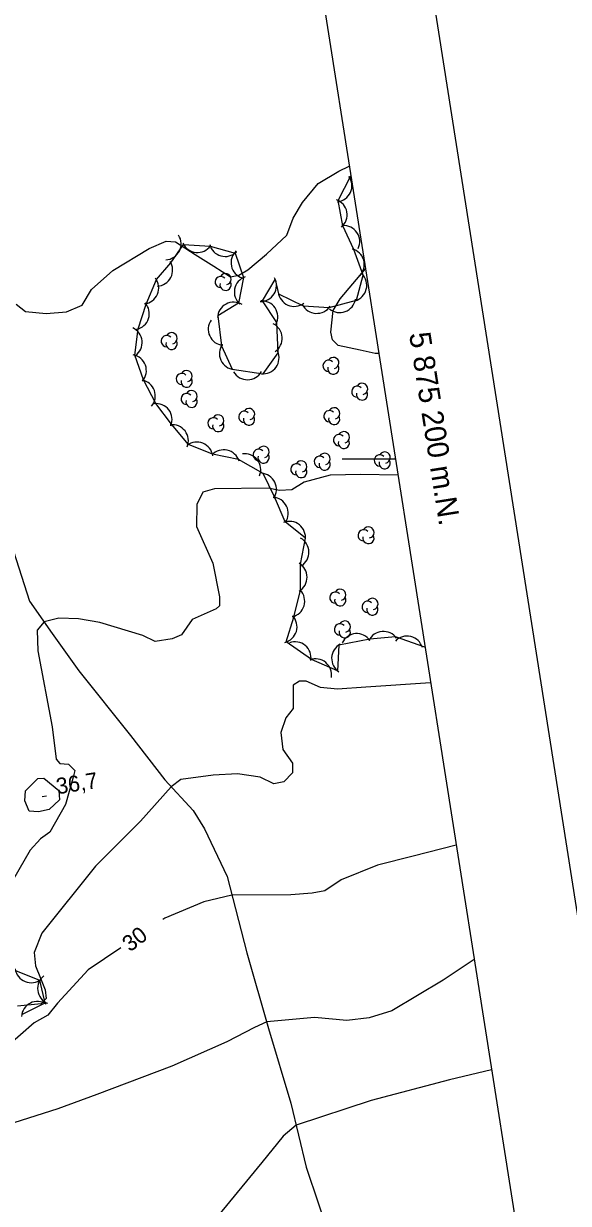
# Model space of a CAD drawing. Extents: x 646142 to 649934, y 5874075 to 5876351.
# Drawn here: x 649225.9 to 649327.8, y 5875060.7 to 5875281.5 of the extents above; entities that cross this region are included whole.
import ezdxf

# ---------------------------------------------------------------- set-up
doc = ezdxf.new("R2010")
doc.units = 0
for name, color, linetype in [('Niveau 1', 7, 'Continuous'), ('Niveau 2', 7, 'Continuous'), ('Niveau 3', 7, 'Continuous'), ('Niveau 4', 7, 'Continuous'), ('Niveau 44', 7, 'Continuous'), ('Niveau 60', 7, 'Continuous'), ('Niveau 61', 7, 'Continuous')]:
    doc.layers.add(name, color=color, linetype=linetype)

msp = doc.modelspace()

# ---------------------------------------------------------------- linework, layer by layer
at = {"layer": 'Niveau 1'}
for points in [[(649306.83, 5875127.78), (649298.79, 5875125.68), (649292.11, 5875123.99), (649285.33, 5875121.26), (649282.26, 5875119.18), (649279.9, 5875118.79), (649275.92, 5875118.45), (649264.85, 5875118.43), (649259.62, 5875117.14), (649252.3, 5875114.11), (649251.94, 5875113.87)], [(649244.06, 5875108.52), (649237.99, 5875104.4), (649232.21, 5875098.21), (649230.42, 5875095.93), (649227.84, 5875094.48), (649222.77, 5875089.98)]]:
    msp.add_lwpolyline(points, dxfattribs=at)
at = {"layer": 'Niveau 2'}
for points in [[(649224.49, 5875229.03), (649226.27, 5875227.63), (649230.09, 5875227.26), (649233.94, 5875227.59), (649236.87, 5875228.84), (649238.57, 5875231.78), (649242.59, 5875235.33), (649249.4, 5875239.43), (649252.54, 5875240.82), (649254.28, 5875240.67), (649258, 5875238.35), (649261.48, 5875236.11), (649264.58, 5875234.17), (649266.14, 5875234.47), (649267.85, 5875235.46), (649271.37, 5875238.38), (649275.16, 5875241.91), (649276.36, 5875245.14), (649278.05, 5875248.08), (649281.04, 5875251.62), (649284.87, 5875253.89), (649286.84, 5875254.88)], [(649292.35, 5875219.82), (649291.67, 5875219.8), (649288.85, 5875220.4), (649284.75, 5875221.3), (649283.71, 5875222.32), (649283.41, 5875223.78), (649283.82, 5875227.82), (649285.14, 5875230.03), (649289.87, 5875235.62)], [(649295.94, 5875196.99), (649288.98, 5875197.12), (649283.27, 5875197.04), (649278.41, 5875195.68), (649276.07, 5875194.27), (649273.8, 5875194.13), (649271.68, 5875194.57), (649261.63, 5875194.45), (649259.42, 5875193.85), (649258.33, 5875191.55), (649258.27, 5875187.42), (649261.3, 5875180.55), (649262.54, 5875174.27), (649262.53, 5875172.55), (649261.9, 5875172.02), (649257.46, 5875170.02), (649255.41, 5875167.15), (649253.68, 5875166.38), (649250.53, 5875165.9), (649248.22, 5875167.01), (649240.14, 5875169.41), (649236.16, 5875170.1), (649232.48, 5875170.25), (649229.72, 5875169.54), (649228.42, 5875168.01), (649228.56, 5875164.13), (649231.25, 5875149.88), (649231.99, 5875143.88), (649232.67, 5875143.04), (649234.29, 5875142.89), (649235.46, 5875141.76), (649235.08, 5875140.22), (649233.74, 5875135.37), (649230.82, 5875130.21), (649229.03, 5875128.97), (649227.12, 5875126.8), (649222.88, 5875119.43)], [(649302.05, 5875158.17), (649289.93, 5875157.33), (649284.6, 5875156.94), (649281.46, 5875157.27), (649278.79, 5875158.46), (649277.53, 5875158.43), (649276.36, 5875157.72), (649276.33, 5875153.35), (649274.95, 5875151.59), (649274.03, 5875148.84), (649274.42, 5875145.67), (649276.23, 5875143.12), (649276.23, 5875141.28), (649274.6, 5875139.6), (649272.7, 5875139.27), (649270.14, 5875140.47), (649265.93, 5875141.13), (649261.38, 5875140.84), (649255.29, 5875140.03), (649253.52, 5875138.66), (649247.78, 5875132.25), (649239.31, 5875123.81), (649229.27, 5875111.28), (649227.89, 5875107.67), (649228.08, 5875105.16), (649229.06, 5875102.86), (649229.9, 5875100.66), (649230.1, 5875099.07), (649229.19, 5875098.05), (649224.77, 5875097.65)], [(649226.22, 5875137.93), (649228.56, 5875140.26), (649229.7, 5875140.27), (649232.5, 5875137.96), (649232.6, 5875136.26), (649230.65, 5875134.43), (649228.65, 5875133.97), (649226.92, 5875134.11), (649226.1, 5875136.08), (649226.22, 5875137.93)], [(649310.21, 5875106.33), (649304.41, 5875102.46), (649294.77, 5875096.74), (649290.56, 5875095.44), (649286.36, 5875094.96), (649280.31, 5875095.53), (649271.38, 5875094.68)], [(649271.38, 5875094.68), (649269.1, 5875093.61), (649263.91, 5875090.93), (649253.65, 5875086.4), (649239.58, 5875081.09), (649232.31, 5875078.4), (649214.59, 5875072.78), (649193.69, 5875068.52), (649174.62, 5875064.24), (649165.82, 5875063.04), (649161.33, 5875062.06), (649157.55, 5875061.86), (649143.89, 5875062.24)], [(649313.45, 5875085.72), (649305.56, 5875083.82), (649290.95, 5875079.94), (649276.88, 5875075.33), (649274.48, 5875073.32), (649270.49, 5875068.35), (649251.75, 5875045.61)]]:
    msp.add_lwpolyline(points, dxfattribs=at)
at = {"layer": 'Niveau 3'}
msp.add_line((649229.37, 5875136.87), (649230.16, 5875136.99), dxfattribs=at)
at = {"layer": 'Niveau 4'}
msp.add_lwpolyline([(649215.47, 5875214.38), (649218.08, 5875202.54), (649223.01, 5875185.92), (649226.96, 5875173.43), (649231.26, 5875167.38), (649236.25, 5875160.39), (649245.88, 5875148.3), (649252.3, 5875139.97), (649257.6, 5875134.26), (649259.74, 5875130.83), (649263.95, 5875121.88), (649267.68, 5875107.59), (649271.74, 5875093.43), (649275.89, 5875079.48), (649278.77, 5875067.46), (649283.35, 5875053.77), (649287.51, 5875038.86), (649289.97, 5875028.38), (649291.93, 5875020.02), (649292.87, 5875011.54), (649292.61, 5875003.38), (649291.16, 5874997.31)], dxfattribs=at)
at = {"layer": 'Niveau 44'}
for points in [[(649301, 5875164.84), (649295.5, 5875166.73), (649290.66, 5875166.33), (649284.88, 5875165.21), (649284.65, 5875160.37), (649279.78, 5875162.54), (649275.05, 5875165.8), (649276.44, 5875170.45), (649277.72, 5875175.49), (649277.69, 5875180.34), (649278.62, 5875185.25), (649274.81, 5875188.26), (649272.84, 5875192.97), (649270.7, 5875197.33), (649266.1, 5875199.96), (649261.23, 5875200.93), (649256.74, 5875202.78), (649253.56, 5875206.57), (649250.61, 5875210.42), (649248.33, 5875214.88), (649246.71, 5875219.45), (649247.34, 5875224.4), (649248.83, 5875229.02), (649250.74, 5875233.61), (649253.44, 5875236.76), (649255.83, 5875240.17), (649260.8, 5875239.9), (649265.47, 5875238.6), (649267.04, 5875234.01), (649266.13, 5875229.24), (649262.21, 5875226.81), (649262.9, 5875221.25), (649264.93, 5875216.84), (649270.7, 5875215.98), (649273.54, 5875219.92), (649273.26, 5875225.6), (649270.58, 5875229.65), (649272.98, 5875233.66), (649273.6, 5875230.95), (649278.22, 5875228.68), (649283.06, 5875228.4), (649288.21, 5875229.76), (649289.42, 5875234.47), (649287.67, 5875239.26), (649285.6, 5875243.66), (649284.73, 5875248.44), (649287.13, 5875253.04)], [(649224.37, 5875104.28), (649228.88, 5875102.49), (649229.87, 5875098.16), (649225.52, 5875096.01)]]:
    msp.add_lwpolyline(points, dxfattribs=at)
for centre, radius, start, end in [((649284.32, 5875251.19), 3, 275.4212, 35.3992), ((649283.43, 5875245.74), 3, 310.2937, 70.2716), ((649252.37, 5875240.32), 3, 272.692, 32.6699), ((649285.79, 5875240.74), 3, 334.2879, 94.2659), ((649258.41, 5875241.7), 3, 204.549, 324.5269), ((649263.61, 5875240.95), 3, 194.454, 314.432), ((649267.7, 5875236.79), 3, 132.2926, 252.2705), ((649286.64, 5875236.44), 3, 315.8366, 75.8145), ((649250.77, 5875235.39), 3, 273.0509, 33.0288), ((649248.17, 5875232.07), 3, 276.9531, 36.9311), ((649262.78, 5875233.17), 1.05, 44.1154, 269.804), ((649263.68, 5875232.65), 1.05, 166.9369, 29.6212), ((649263.68, 5875233.7), 1.05, 282.2692, 149.7263), ((649268.32, 5875231.29), 3, 109.1749, 229.1528), ((649270.21, 5875232.5), 3, 268.674, 28.6519), ((649287.11, 5875232.55), 3, 285.5981, 45.576), ((649276.52, 5875231.61), 3, 186.7679, 306.7458), ((649246.4, 5875227.25), 3, 282.0941, 42.0721), ((649265.18, 5875226.4), 3, 58.1067, 178.0847), ((649270.45, 5875226.65), 3, 333.5068, 93.4847), ((649280.74, 5875230.3), 3, 206.6582, 326.6361), ((649285.05, 5875230.45), 3, 230.2727, 350.2507), ((649245.07, 5875221.86), 3, 305.7451, 65.7231), ((649263.43, 5875224.32), 3, 144.7182, 264.6961), ((649271.29, 5875222.63), 3, 304.163, 64.1409), ((649252.67, 5875222.11), 1.05, 44.1154, 269.804), ((649253.57, 5875221.59), 1.05, 166.9369, 29.6212), ((649253.57, 5875222.64), 1.05, 282.2692, 149.7263), ((649265.52, 5875219.78), 3, 144.7182, 264.6961), ((649270.69, 5875218.98), 3, 264.2173, 24.1952), ((649245.86, 5875216.58), 3, 319.5787, 79.5567), ((649282.95, 5875217.49), 1.05, 44.1154, 269.804), ((649283.85, 5875216.97), 1.05, 166.9369, 29.6212), ((649283.85, 5875218.02), 1.05, 282.2692, 149.7263), ((649255.49, 5875215.03), 1.05, 44.1154, 269.804), ((649256.39, 5875215.56), 1.05, 282.2692, 149.7263), ((649267.77, 5875217.87), 3, 210.5211, 330.499), ((649247.53, 5875211.86), 3, 319.5787, 79.5567), ((649256.39, 5875214.51), 1.05, 166.9369, 29.6212), ((649288.33, 5875212.64), 1.05, 44.1154, 269.804), ((649289.23, 5875213.17), 1.05, 282.2692, 149.7263), ((649256.41, 5875211.27), 1.05, 44.1154, 269.804), ((649257.31, 5875210.75), 1.05, 166.9369, 29.6212), ((649257.31, 5875211.8), 1.05, 282.2692, 149.7263), ((649289.23, 5875212.12), 1.05, 166.9369, 29.6212), ((649250.68, 5875207.42), 3, 337.4778, 97.4558), ((649267.18, 5875207.94), 1.05, 44.1154, 269.804), ((649268.08, 5875208.47), 1.05, 282.2692, 149.7263), ((649283.1, 5875208.05), 1.05, 44.1154, 269.804), ((649284, 5875208.58), 1.05, 282.2692, 149.7263), ((649253.72, 5875203.46), 3, 337.4778, 97.4558), ((649261.41, 5875206.72), 1.05, 44.1154, 269.804), ((649262.31, 5875206.2), 1.05, 166.9369, 29.6212), ((649262.31, 5875207.25), 1.05, 282.2692, 149.7263), ((649268.08, 5875207.42), 1.05, 166.9369, 29.6212), ((649284, 5875207.53), 1.05, 166.9369, 29.6212), ((649284.91, 5875203.58), 1.05, 44.1154, 269.804), ((649285.81, 5875204.11), 1.05, 282.2692, 149.7263), ((649258.31, 5875200.22), 3, 7.562, 127.5399), ((649270.78, 5875201.37), 1.05, 282.2692, 149.7263), ((649285.81, 5875203.06), 1.05, 166.9369, 29.6212), ((649263.35, 5875198.77), 3, 17.3488, 137.3268), ((649267.27, 5875198.02), 3, 338.4969, 98.4748), ((649269.88, 5875200.84), 1.05, 44.1154, 269.804), ((649270.78, 5875200.32), 1.05, 166.9369, 29.6212), ((649281.32, 5875199.53), 1.05, 44.1154, 269.804), ((649282.22, 5875200.06), 1.05, 282.2692, 149.7263), ((649292.55, 5875199.78), 1.05, 44.1154, 269.804), ((649293.45, 5875200.31), 1.05, 282.2692, 149.7263), ((649276.94, 5875198.11), 1.05, 44.1154, 269.804), ((649277.84, 5875197.59), 1.05, 166.9369, 29.6212), ((649277.84, 5875198.64), 1.05, 282.2692, 149.7263), ((649282.22, 5875199.01), 1.05, 166.9369, 29.6212), ((649293.45, 5875199.26), 1.05, 166.9369, 29.6212), ((649270.19, 5875194.37), 3, 326.1802, 86.1581), ((649272.4, 5875189.88), 3, 326.1802, 86.1581), ((649275.63, 5875185.37), 3, 351.754, 111.7319), ((649289.52, 5875185.76), 1.05, 44.1154, 269.804), ((649290.42, 5875186.29), 1.05, 282.2692, 149.7263), ((649276.29, 5875182.58), 3, 301.7757, 61.7536), ((649290.42, 5875185.24), 1.05, 166.9369, 29.6212), ((649275.94, 5875177.91), 3, 300.3468, 60.3247), ((649285.13, 5875174.63), 1.05, 282.2692, 149.7263), ((649275.49, 5875173.42), 3, 283.3082, 43.2861), ((649284.23, 5875174.1), 1.05, 44.1154, 269.804), ((649285.13, 5875173.58), 1.05, 166.9369, 29.6212), ((649290.26, 5875172.39), 1.05, 44.1154, 269.804), ((649291.16, 5875172.92), 1.05, 282.2692, 149.7263), ((649291.16, 5875171.87), 1.05, 166.9369, 29.6212), ((649274.05, 5875168.63), 3, 283.3082, 43.2861), ((649285.09, 5875168.15), 1.05, 44.1154, 269.804), ((649285.99, 5875168.68), 1.05, 282.2692, 149.7263), ((649285.99, 5875167.63), 1.05, 166.9369, 29.6212), ((649288.24, 5875164.36), 3, 34.7708, 154.7487), ((649293.22, 5875164.77), 3, 34.7708, 154.7487), ((649297.63, 5875163.9), 3, 16.4785, 136.4565), ((649276.68, 5875162.82), 3, 350.3366, 110.3145), ((649286.53, 5875162.71), 3, 117.2679, 237.2459), ((649280.52, 5875159.63), 3, 350.3366, 110.3145), ((649227.28, 5875105.02), 3, 188.33, 308.308), ((649231.5, 5875100.92), 3, 127.0917, 247.0697), ((649228.47, 5875095.5), 3, 56.2426, 176.2205)]:
    msp.add_arc(centre, radius, start, end, dxfattribs=at)
at = {"layer": 'Niveau 60'}
msp.add_line((649295.47, 5875200), (649285.47, 5875200), dxfattribs=at)
msp.add_lwpolyline([(649415.27, 5874569.37), (649908.85, 5874647.01), (649644.82, 5876326.04), (649151.17, 5876248.41), (649415.27, 5874569.37)], dxfattribs=at)
msp.add_lwpolyline([(646167.42, 5875779.32), (649130.97, 5876245.57), (649395.18, 5874566.24), (646431.63, 5874099.99)], close=True, dxfattribs=at)
msp.add_lwpolyline([(646167.42, 5875779.32), (649130.97, 5876245.57), (649395.18, 5874566.24), (646431.63, 5874099.99)], close=True, dxfattribs=at)

# ---------------------------------------------------------------- texts
at = {"layer": 'Niveau 1'}
msp.add_text('30', height=3, rotation=37.5177, dxfattribs=at).set_placement((649245.8, 5875107.66))
at = {"layer": 'Niveau 3'}
msp.add_text('36,7 ', height=3, rotation=8.9405, dxfattribs=at).set_placement((649232.22, 5875137.27))
at = {"layer": 'Niveau 61'}
msp.add_text('5 875 200 m.N.', height=4, rotation=278.9411, dxfattribs=at).set_placement((649298.01, 5875223.49))

doc.saveas('drawing.dxf')
